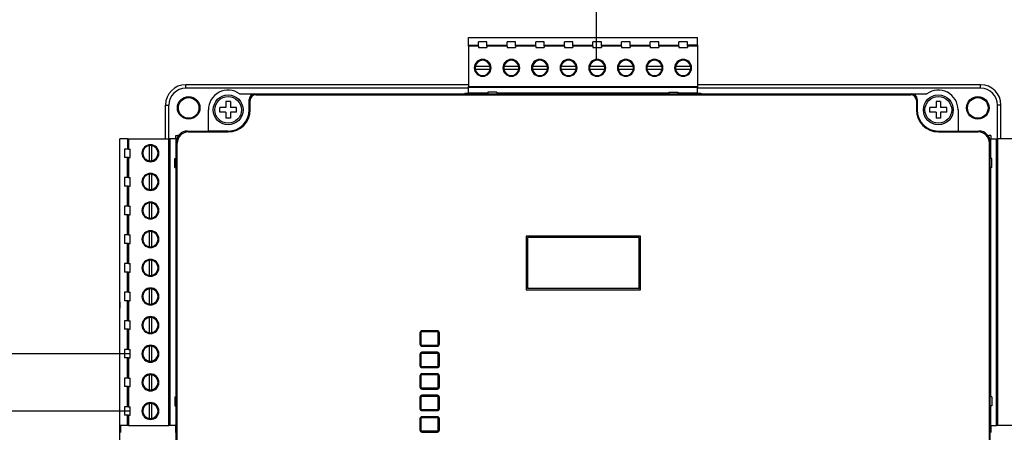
# Model space of a CAD drawing. Header units: millimetres. Extents: x -7023 to 53801, y 9849 to 33561.
# Tile 469 of 537: x 29309 to 29481, y 26745 to 26817. Entities that reach past the tile are written whole.
import ezdxf

# ---------------------------------------------------------------- set-up
doc = ezdxf.new("R2010")
doc.units = ezdxf.units.MM
doc.layers.add('IE_SKD', color=6, linetype='Continuous')

# ---------------------------------------------------------------- blocks, each defined once
blk = doc.blocks.new('Modul kontroli HID X100')
at = {"layer": 'IE_SKD', "linetype": 'Continuous', "lineweight": 25}
for p, q in [((-24081.05, -33184.7), (-24040.41, -33184.7)), ((-24081.05, -33186.05), (-24081.05, -33184.7)), ((-24081.05, -33186.05), (-24079.26, -33186.05)), ((-24081.05, -33186.23), (-24081.05, -33186.05)), ((-24081.05, -33186.23), (-24081.05, -33193.38)), ((-24079.26, -33186.23), (-24081.05, -33186.23)), ((-24077.76, -33185.5), (-24079.26, -33185.5)), ((-24079.26, -33186.05), (-24079.26, -33185.5)), ((-24079.26, -33186.23), (-24079.26, -33186.05)), ((-24079.26, -33186.23), (-24079.26, -33186.5)), ((-24077.76, -33186.05), (-24077.76, -33185.5)), ((-24077.76, -33186.23), (-24077.76, -33186.05)), ((-24077.76, -33186.05), (-24074.18, -33186.05)), ((-24077.76, -33186.23), (-24077.76, -33186.5)), ((-24074.18, -33186.23), (-24077.76, -33186.23)), ((-24072.68, -33185.5), (-24074.18, -33185.5)), ((-24074.18, -33186.05), (-24074.18, -33185.5)), ((-24074.18, -33186.23), (-24074.18, -33186.05)), ((-24074.18, -33186.23), (-24074.18, -33186.5)), ((-24072.68, -33186.05), (-24072.68, -33185.5)), ((-24072.68, -33186.23), (-24072.68, -33186.05)), ((-24072.68, -33186.05), (-24069.1, -33186.05)), ((-24072.68, -33186.23), (-24072.68, -33186.5)), ((-24069.1, -33186.23), (-24072.68, -33186.23)), ((-24067.6, -33185.5), (-24069.1, -33185.5)), ((-24069.1, -33186.05), (-24069.1, -33185.5)), ((-24069.1, -33186.23), (-24069.1, -33186.05)), ((-24069.1, -33186.23), (-24069.1, -33186.5)), ((-24067.6, -33186.05), (-24067.6, -33185.5)), ((-24067.6, -33186.05), (-24064.02, -33186.05)), ((-24067.6, -33186.23), (-24067.6, -33186.05)), ((-24067.6, -33186.23), (-24067.6, -33186.5)), ((-24064.02, -33186.23), (-24067.6, -33186.23)), ((-24062.52, -33185.5), (-24064.02, -33185.5)), ((-24064.02, -33186.05), (-24064.02, -33185.5)), ((-24064.02, -33186.23), (-24064.02, -33186.05)), ((-24064.02, -33186.23), (-24064.02, -33186.5)), ((-24062.52, -33186.05), (-24062.52, -33185.5)), ((-24062.52, -33186.23), (-24062.52, -33186.05)), ((-24062.52, -33186.05), (-24058.94, -33186.05)), ((-24062.52, -33186.23), (-24062.52, -33186.5)), ((-24058.94, -33186.23), (-24062.52, -33186.23)), ((-24057.44, -33185.5), (-24058.94, -33185.5)), ((-24058.94, -33186.05), (-24058.94, -33185.5)), ((-24058.94, -33186.23), (-24058.94, -33186.05)), ((-24058.94, -33186.23), (-24058.94, -33186.5)), ((-24057.44, -33186.05), (-24057.44, -33185.5)), ((-24057.44, -33186.23), (-24057.44, -33186.05)), ((-24057.44, -33186.05), (-24053.86, -33186.05)), ((-24057.44, -33186.23), (-24057.44, -33186.5)), ((-24053.86, -33186.23), (-24057.44, -33186.23)), ((-24052.36, -33185.5), (-24053.86, -33185.5)), ((-24053.86, -33186.05), (-24053.86, -33185.5)), ((-24053.86, -33186.23), (-24053.86, -33186.05)), ((-24053.86, -33186.23), (-24053.86, -33186.5)), ((-24052.36, -33186.05), (-24052.36, -33185.5)), ((-24052.36, -33186.05), (-24048.78, -33186.05)), ((-24052.36, -33186.23), (-24052.36, -33186.05)), ((-24052.36, -33186.23), (-24052.36, -33186.5)), ((-24048.78, -33186.23), (-24052.36, -33186.23)), ((-24047.28, -33185.5), (-24048.78, -33185.5)), ((-24048.78, -33186.05), (-24048.78, -33185.5)), ((-24048.78, -33186.23), (-24048.78, -33186.05)), ((-24048.78, -33186.23), (-24048.78, -33186.5)), ((-24047.28, -33186.05), (-24047.28, -33185.5)), ((-24047.28, -33186.23), (-24047.28, -33186.05)), ((-24047.28, -33186.05), (-24043.7, -33186.05)), ((-24047.28, -33186.23), (-24047.28, -33186.5)), ((-24043.7, -33186.23), (-24047.28, -33186.23)), ((-24042.2, -33185.5), (-24043.7, -33185.5)), ((-24043.7, -33186.05), (-24043.7, -33185.5)), ((-24043.7, -33186.23), (-24043.7, -33186.05)), ((-24043.7, -33186.23), (-24043.7, -33186.5)), ((-24042.2, -33186.05), (-24042.2, -33185.5)), ((-24042.2, -33186.23), (-24042.2, -33186.05)), ((-24040.41, -33186.05), (-24042.2, -33186.05)), ((-24042.2, -33186.23), (-24042.2, -33186.5)), ((-24040.41, -33186.23), (-24042.2, -33186.23)), ((-24040.41, -33186.05), (-24040.41, -33184.7)), ((-24040.41, -33186.05), (-24040.41, -33186.23)), ((-24040.41, -33186.23), (-24040.41, -33193.38)), ((-24079.26, -33186.5), (-24077.76, -33186.5)), ((-24074.18, -33186.5), (-24072.68, -33186.5)), ((-24069.1, -33186.5), (-24067.6, -33186.5)), ((-24064.02, -33186.5), (-24062.52, -33186.5)), ((-24058.94, -33186.5), (-24057.44, -33186.5)), ((-24053.86, -33186.5), (-24052.36, -33186.5)), ((-24048.78, -33186.5), (-24047.28, -33186.5)), ((-24043.7, -33186.5), (-24042.2, -33186.5)), ((-24077.18, -33189.87), (-24079.84, -33189.87)), ((-24079.84, -33190.33), (-24077.18, -33190.33)), ((-24072.1, -33189.87), (-24074.76, -33189.87)), ((-24074.76, -33190.33), (-24072.1, -33190.33)), ((-24067.02, -33189.87), (-24069.68, -33189.87)), ((-24069.68, -33190.33), (-24067.02, -33190.33)), ((-24061.94, -33189.87), (-24064.6, -33189.87)), ((-24064.6, -33190.33), (-24061.94, -33190.33)), ((-24056.86, -33189.87), (-24059.52, -33189.87)), ((-24059.52, -33190.33), (-24056.86, -33190.33)), ((-24051.78, -33189.87), (-24054.44, -33189.87)), ((-24054.44, -33190.33), (-24051.78, -33190.33)), ((-24046.7, -33189.87), (-24049.36, -33189.87)), ((-24049.36, -33190.33), (-24046.7, -33190.33)), ((-24041.62, -33189.87), (-24044.28, -33189.87)), ((-24044.28, -33190.33), (-24041.62, -33190.33)), ((-24131.17, -33193.7), (-24131.17, -33193.09)), ((-24081.05, -33193.09), (-24131.17, -33193.09)), ((-23990.17, -33193.09), (-24040.41, -33193.09)), ((-23990.17, -33193.7), (-23990.17, -33193.09)), ((-24081.05, -33193.7), (-24131.17, -33193.7)), ((-24121.64, -33194.7), (-24118.92, -33194.7)), ((-24118.92, -33194.7), (-24118.77, -33194.86)), ((-24118.92, -33194.7), (-24105.97, -33194.7)), ((-24118.77, -33194.86), (-24002.57, -33194.86)), ((-24105.97, -33194.7), (-24015.37, -33194.7)), ((-24081.65, -33194.6), (-24081.05, -33194.6)), ((-24081.65, -33194.6), (-24081.65, -33194.7)), ((-24081.05, -33193.38), (-24040.41, -33193.38)), ((-24081.05, -33193.57), (-24081.05, -33193.38)), ((-24040.41, -33193.57), (-24081.05, -33193.57)), ((-24081.05, -33194.6), (-24081.05, -33193.57)), ((-24077.57, -33194.6), (-24081.05, -33194.6)), ((-24079.39, -33194.6), (-24079.39, -33194.7)), ((-24077.64, -33194.6), (-24077.64, -33194.7)), ((-24075.97, -33194.43), (-24077.57, -33194.43)), ((-24077.57, -33194.43), (-24077.57, -33194.7)), ((-24075.97, -33194.43), (-24075.97, -33194.7)), ((-24045.49, -33194.6), (-24075.97, -33194.6)), ((-24074.31, -33194.6), (-24074.31, -33194.7)), ((-24072.56, -33194.6), (-24072.56, -33194.7)), ((-24069.23, -33194.6), (-24069.23, -33194.7)), ((-24067.48, -33194.6), (-24067.48, -33194.7)), ((-24064.15, -33194.6), (-24064.15, -33194.7)), ((-24062.4, -33194.6), (-24062.4, -33194.7)), ((-24059.07, -33194.6), (-24059.07, -33194.7)), ((-24057.32, -33194.6), (-24057.32, -33194.7)), ((-24053.99, -33194.6), (-24053.99, -33194.7)), ((-24052.24, -33194.6), (-24052.24, -33194.7)), ((-24048.91, -33194.6), (-24048.91, -33194.7)), ((-24047.16, -33194.6), (-24047.16, -33194.7)), ((-24045.49, -33194.43), (-24043.89, -33194.43)), ((-24045.49, -33194.43), (-24045.49, -33194.7)), ((-24043.89, -33194.43), (-24043.89, -33194.7)), ((-24040.41, -33194.6), (-24043.89, -33194.6)), ((-24043.83, -33194.6), (-24043.83, -33194.7)), ((-24042.08, -33194.6), (-24042.08, -33194.7)), ((-24040.41, -33193.38), (-24040.41, -33193.57)), ((-24040.41, -33194.6), (-24040.41, -33193.57)), ((-23990.17, -33193.7), (-24040.41, -33193.7)), ((-24040.41, -33194.6), (-24039.81, -33194.6)), ((-24039.81, -33194.6), (-24039.81, -33194.7)), ((-24015.37, -33194.7), (-24002.42, -33194.7)), ((-24002.57, -33194.86), (-24002.42, -33194.7)), ((-24002.42, -33194.7), (-23999.7, -33194.7)), ((-24134.78, -33196.7), (-24134.17, -33196.7)), ((-24134.78, -33202.7), (-24134.78, -33196.7)), ((-24134.17, -33202.7), (-24134.17, -33196.7)), ((-24123.27, -33196.05), (-24124.07, -33196.05)), ((-24124.07, -33196.05), (-24124.07, -33197.15)), ((-24123.27, -33196.05), (-24123.27, -33197.15)), ((-24119.76, -33195.86), (-24119.92, -33195.7)), ((-24119.92, -33197.55), (-24119.92, -33195.7)), ((-24119.76, -33197.55), (-24119.76, -33195.86)), ((-24001.42, -33195.7), (-24001.57, -33195.86)), ((-24001.57, -33195.86), (-24001.57, -33197.55)), ((-24001.42, -33195.7), (-24001.42, -33197.55)), ((-23997.27, -33196.05), (-23998.07, -33196.05)), ((-23998.07, -33196.05), (-23998.07, -33197.15)), ((-23997.27, -33196.05), (-23997.27, -33197.15)), ((-23987.17, -33202.7), (-23987.17, -33196.7)), ((-23986.56, -33196.7), (-23987.17, -33196.7)), ((-23986.56, -33202.7), (-23986.56, -33196.7)), ((-24127.17, -33201.3), (-24127.17, -33197.55)), ((-24124.07, -33197.15), (-24125.17, -33197.15)), ((-24125.17, -33197.95), (-24125.17, -33197.15)), ((-24124.07, -33197.95), (-24125.17, -33197.95)), ((-24124.07, -33197.95), (-24124.07, -33199.05)), ((-24122.17, -33197.15), (-24123.27, -33197.15)), ((-24123.27, -33197.95), (-24123.27, -33199.05)), ((-24122.17, -33197.95), (-24123.27, -33197.95)), ((-24122.17, -33197.95), (-24122.17, -33197.15)), ((-24119.92, -33197.55), (-24119.76, -33197.55)), ((-24001.42, -33197.55), (-24001.57, -33197.55)), ((-23998.07, -33197.15), (-23999.17, -33197.15)), ((-23999.17, -33197.95), (-23999.17, -33197.15)), ((-23998.07, -33197.95), (-23999.17, -33197.95)), ((-23998.07, -33197.95), (-23998.07, -33199.05)), ((-23996.17, -33197.15), (-23997.27, -33197.15)), ((-23997.27, -33197.95), (-23997.27, -33199.05)), ((-23996.17, -33197.95), (-23997.27, -33197.95)), ((-23996.17, -33197.95), (-23996.17, -33197.15)), ((-23994.17, -33197.55), (-23994.17, -33201.3)), ((-24123.27, -33199.05), (-24124.07, -33199.05)), ((-23997.27, -33199.05), (-23998.07, -33199.05)), ((-24130.87, -33201.3), (-24130.72, -33201.46)), ((-24130.87, -33201.3), (-24127.17, -33201.3)), ((-24130.72, -33201.46), (-24123.67, -33201.46)), ((-24123.67, -33201.3), (-24127.17, -33201.3)), ((-24123.67, -33201.3), (-24123.67, -33201.46)), ((-23997.67, -33201.3), (-23997.67, -33201.46)), ((-23997.67, -33201.3), (-23994.17, -33201.3)), ((-23997.67, -33201.46), (-23990.62, -33201.46)), ((-23994.17, -33201.3), (-23990.46, -33201.3)), ((-23990.62, -33201.46), (-23990.46, -33201.3)), ((-24142.86, -33253.5), (-24142.86, -33202.7)), ((-24141.52, -33202.7), (-24142.86, -33202.7)), ((-24141.52, -33202.7), (-24141.52, -33204.49)), ((-24141.52, -33202.7), (-24141.33, -33202.7)), ((-24141.33, -33202.7), (-24141.33, -33204.49)), ((-24141.33, -33202.7), (-24134.19, -33202.7)), ((-24134.19, -33253.5), (-24134.19, -33202.7)), ((-24134.19, -33202.7), (-24133.99, -33202.7)), ((-24133.99, -33202.7), (-24133.99, -33253.5)), ((-24132.96, -33202.7), (-24133.99, -33202.7)), ((-24132.96, -33202.7), (-24132.96, -33202.1)), ((-24132.96, -33202.1), (-24132.61, -33202.1)), ((-24132.96, -33202.7), (-24132.96, -33206.18)), ((-24132.71, -33203.45), (-24132.87, -33203.3)), ((-24132.87, -33306.11), (-24132.87, -33203.3)), ((-24132.71, -33305.96), (-24132.71, -33203.45)), ((-24132.46, -33202.1), (-24132.61, -33202.1)), ((-24132.61, -33202.1), (-24132.61, -33202.33)), ((-23988.87, -33202.1), (-23988.72, -33202.1)), ((-23988.37, -33202.1), (-23988.72, -33202.1)), ((-23988.72, -33202.33), (-23988.72, -33202.1)), ((-23988.47, -33203.3), (-23988.62, -33203.45)), ((-23988.62, -33305.96), (-23988.62, -33203.45)), ((-23988.47, -33306.11), (-23988.47, -33203.3)), ((-23988.37, -33202.1), (-23988.37, -33202.7)), ((-23988.37, -33206.18), (-23988.37, -33202.7)), ((-23988.37, -33202.7), (-23987.34, -33202.7)), ((-23987.34, -33253.5), (-23987.34, -33202.7)), ((-23987.34, -33202.7), (-23987.15, -33202.7)), ((-23987.15, -33202.7), (-23987.15, -33253.5)), ((-23980, -33202.7), (-23987.15, -33202.7)), ((-24142.06, -33204.49), (-24142.06, -33205.99)), ((-24141.52, -33204.49), (-24142.06, -33204.49)), ((-24141.33, -33204.49), (-24141.52, -33204.49)), ((-24141.33, -33204.49), (-24141.06, -33204.49)), ((-24141.06, -33205.99), (-24141.06, -33204.49)), ((-24137.69, -33203.91), (-24137.69, -33206.57)), ((-24137.23, -33206.57), (-24137.23, -33203.91)), ((-24132.96, -33204.36), (-24132.87, -33204.36)), ((-23988.37, -33204.36), (-23988.47, -33204.36)), ((-24141.52, -33205.99), (-24142.06, -33205.99)), ((-24141.52, -33209.57), (-24141.52, -33205.99)), ((-24141.33, -33205.99), (-24141.52, -33205.99)), ((-24141.33, -33205.99), (-24141.33, -33209.57)), ((-24141.33, -33205.99), (-24141.06, -33205.99)), ((-24133.14, -33207.78), (-24133.14, -33206.18)), ((-24133.14, -33206.18), (-24132.87, -33206.18)), ((-24132.96, -33206.11), (-24132.87, -33206.11)), ((-23988.37, -33206.11), (-23988.47, -33206.11)), ((-23988.2, -33206.18), (-23988.47, -33206.18)), ((-23988.2, -33207.78), (-23988.2, -33206.18)), ((-24137.69, -33208.99), (-24137.69, -33211.65)), ((-24137.23, -33211.65), (-24137.23, -33208.99)), ((-24133.14, -33207.78), (-24132.87, -33207.78)), ((-24132.96, -33207.78), (-24132.96, -33248.42)), ((-23988.2, -33207.78), (-23988.47, -33207.78)), ((-23988.37, -33248.42), (-23988.37, -33207.78)), ((-24142.06, -33209.57), (-24142.06, -33211.07)), ((-24141.52, -33209.57), (-24142.06, -33209.57)), ((-24141.33, -33209.57), (-24141.52, -33209.57)), ((-24141.33, -33209.57), (-24141.06, -33209.57)), ((-24141.06, -33211.07), (-24141.06, -33209.57)), ((-24132.96, -33209.44), (-24132.87, -33209.44)), ((-23988.37, -33209.44), (-23988.47, -33209.44)), ((-24141.52, -33211.07), (-24142.06, -33211.07)), ((-24141.52, -33214.65), (-24141.52, -33211.07)), ((-24141.33, -33211.07), (-24141.52, -33211.07)), ((-24141.33, -33211.07), (-24141.33, -33214.65)), ((-24141.33, -33211.07), (-24141.06, -33211.07)), ((-24132.96, -33211.19), (-24132.87, -33211.19)), ((-23988.37, -33211.19), (-23988.47, -33211.19)), ((-24137.69, -33214.07), (-24137.69, -33216.73)), ((-24137.23, -33216.73), (-24137.23, -33214.07)), ((-24142.06, -33214.65), (-24142.06, -33216.15)), ((-24141.52, -33214.65), (-24142.06, -33214.65)), ((-24141.33, -33214.65), (-24141.52, -33214.65)), ((-24141.33, -33214.65), (-24141.06, -33214.65)), ((-24141.06, -33216.15), (-24141.06, -33214.65)), ((-24132.96, -33214.52), (-24132.87, -33214.52)), ((-23988.37, -33214.52), (-23988.47, -33214.52)), ((-24141.52, -33216.15), (-24142.06, -33216.15)), ((-24141.52, -33219.73), (-24141.52, -33216.15)), ((-24141.33, -33216.15), (-24141.52, -33216.15)), ((-24141.33, -33216.15), (-24141.33, -33219.73)), ((-24141.33, -33216.15), (-24141.06, -33216.15)), ((-24132.96, -33216.27), (-24132.87, -33216.27)), ((-23988.37, -33216.27), (-23988.47, -33216.27)), ((-24137.69, -33219.15), (-24137.69, -33221.81)), ((-24137.23, -33221.81), (-24137.23, -33219.15)), ((-24142.06, -33219.73), (-24142.06, -33221.23)), ((-24141.52, -33219.73), (-24142.06, -33219.73)), ((-24141.33, -33219.73), (-24141.52, -33219.73)), ((-24141.33, -33219.73), (-24141.06, -33219.73)), ((-24141.06, -33221.23), (-24141.06, -33219.73)), ((-24132.96, -33219.6), (-24132.87, -33219.6)), ((-24050.54, -33219.94), (-24070.79, -33219.94)), ((-24070.79, -33219.94), (-24070.79, -33229.47)), ((-24070.78, -33219.94), (-24070.79, -33219.94)), ((-24050.55, -33219.94), (-24070.78, -33219.94)), ((-24070.78, -33219.94), (-24070.78, -33229.47)), ((-24070.54, -33220.18), (-24070.54, -33229.22)), ((-24050.8, -33220.18), (-24070.54, -33220.18)), ((-24050.8, -33220.18), (-24050.8, -33229.22)), ((-24050.55, -33219.94), (-24050.54, -33219.94)), ((-24050.55, -33229.47), (-24050.55, -33219.94)), ((-24050.54, -33229.47), (-24050.54, -33219.94)), ((-23988.37, -33219.6), (-23988.47, -33219.6)), ((-24141.52, -33221.23), (-24142.06, -33221.23)), ((-24141.52, -33224.81), (-24141.52, -33221.23)), ((-24141.33, -33221.23), (-24141.52, -33221.23)), ((-24141.33, -33221.23), (-24141.33, -33224.81)), ((-24141.33, -33221.23), (-24141.06, -33221.23)), ((-24132.96, -33221.35), (-24132.87, -33221.35)), ((-23988.37, -33221.35), (-23988.47, -33221.35)), ((-24137.69, -33224.23), (-24137.69, -33226.89)), ((-24137.23, -33226.89), (-24137.23, -33224.23)), ((-24132.96, -33224.68), (-24132.87, -33224.68)), ((-23988.37, -33224.68), (-23988.47, -33224.68)), ((-24142.06, -33224.81), (-24142.06, -33226.31)), ((-24141.52, -33224.81), (-24142.06, -33224.81)), ((-24141.52, -33226.31), (-24142.06, -33226.31)), ((-24141.33, -33224.81), (-24141.52, -33224.81)), ((-24141.52, -33229.89), (-24141.52, -33226.31)), ((-24141.33, -33226.31), (-24141.52, -33226.31)), ((-24141.33, -33224.81), (-24141.06, -33224.81)), ((-24141.33, -33226.31), (-24141.33, -33229.89)), ((-24141.33, -33226.31), (-24141.06, -33226.31)), ((-24141.06, -33226.31), (-24141.06, -33224.81)), ((-24132.96, -33226.43), (-24132.87, -33226.43)), ((-23988.37, -33226.43), (-23988.47, -33226.43)), ((-24142.06, -33229.89), (-24142.06, -33231.39)), ((-24141.52, -33229.89), (-24142.06, -33229.89)), ((-24141.33, -33229.89), (-24141.52, -33229.89)), ((-24141.33, -33229.89), (-24141.06, -33229.89)), ((-24141.06, -33231.39), (-24141.06, -33229.89)), ((-24137.69, -33229.31), (-24137.69, -33231.97)), ((-24137.23, -33231.97), (-24137.23, -33229.31)), ((-24132.96, -33229.76), (-24132.87, -33229.76)), ((-24070.79, -33229.47), (-24050.54, -33229.47)), ((-24070.78, -33229.47), (-24070.79, -33229.47)), ((-24070.78, -33229.47), (-24050.55, -33229.47)), ((-24050.8, -33229.22), (-24070.54, -33229.22)), ((-24050.55, -33229.47), (-24050.54, -33229.47)), ((-23988.37, -33229.76), (-23988.47, -33229.76)), ((-24141.52, -33231.39), (-24142.06, -33231.39)), ((-24141.52, -33234.97), (-24141.52, -33231.39)), ((-24141.33, -33231.39), (-24141.52, -33231.39)), ((-24141.33, -33231.39), (-24141.33, -33234.97)), ((-24141.33, -33231.39), (-24141.06, -33231.39)), ((-24132.96, -33231.51), (-24132.87, -33231.51)), ((-23988.37, -33231.51), (-23988.47, -33231.51)), ((-24142.87, -33231.7), (-24142.87, -33232.7)), ((-24142.86, -33231.7), (-24142.87, -33231.7)), ((-24142.87, -33276.7), (-24142.87, -33232.7)), ((-24142.06, -33234.97), (-24142.06, -33236.47)), ((-24141.52, -33234.97), (-24142.06, -33234.97)), ((-24141.33, -33234.97), (-24141.52, -33234.97)), ((-24141.33, -33234.97), (-24141.06, -33234.97)), ((-24141.06, -33236.47), (-24141.06, -33234.97)), ((-24137.69, -33234.39), (-24137.69, -33237.05)), ((-24137.23, -33237.05), (-24137.23, -33234.39)), ((-24132.96, -33234.84), (-24132.87, -33234.84)), ((-23988.37, -33234.84), (-23988.47, -33234.84)), ((-24141.52, -33236.47), (-24142.06, -33236.47)), ((-24141.52, -33240.05), (-24141.52, -33236.47)), ((-24141.33, -33236.47), (-24141.52, -33236.47)), ((-24141.33, -33236.47), (-24141.33, -33240.05)), ((-24141.33, -33236.47), (-24141.06, -33236.47)), ((-24132.96, -33236.59), (-24132.87, -33236.59)), ((-24086.54, -33236.73), (-24089.3, -33236.73)), ((-24089.3, -33236.89), (-24089.3, -33236.93)), ((-24086.54, -33236.89), (-24089.3, -33236.89)), ((-24086.54, -33236.93), (-24089.3, -33236.93)), ((-24086.54, -33236.93), (-24086.54, -33236.89)), ((-23988.37, -33236.59), (-23988.47, -33236.59)), ((-24089.66, -33237.09), (-24089.66, -33239.1)), ((-24089.46, -33237.09), (-24089.5, -33237.09)), ((-24089.5, -33237.09), (-24089.5, -33239.1)), ((-24089.46, -33237.09), (-24089.46, -33239.1)), ((-24086.39, -33239.1), (-24086.39, -33237.09)), ((-24086.34, -33237.09), (-24086.39, -33237.09)), ((-24086.34, -33239.1), (-24086.34, -33237.09)), ((-24086.18, -33239.1), (-24086.18, -33237.09)), ((-24142.06, -33240.05), (-24142.06, -33241.55)), ((-24141.52, -33240.05), (-24142.06, -33240.05)), ((-24141.33, -33240.05), (-24141.52, -33240.05)), ((-24141.33, -33240.05), (-24141.06, -33240.05)), ((-24141.06, -33241.55), (-24141.06, -33240.05)), ((-24137.69, -33239.47), (-24137.69, -33242.13)), ((-24137.23, -33242.13), (-24137.23, -33239.47)), ((-24132.96, -33239.92), (-24132.87, -33239.92)), ((-24089.5, -33239.1), (-24089.46, -33239.1)), ((-24089.3, -33239.25), (-24086.54, -33239.25)), ((-24089.3, -33239.25), (-24089.3, -33239.3)), ((-24089.27, -33239.33), (-24089.3, -33239.3)), ((-24089.3, -33239.3), (-24089.3, -33239.45)), ((-24089.3, -33239.45), (-24086.54, -33239.45)), ((-24089.27, -33239.33), (-24086.58, -33239.33)), ((-24089.27, -33239.45), (-24089.27, -33239.33)), ((-24086.58, -33239.33), (-24086.54, -33239.3)), ((-24086.58, -33239.33), (-24086.58, -33239.45)), ((-24086.54, -33239.3), (-24086.54, -33239.25)), ((-24086.54, -33239.45), (-24086.54, -33239.3)), ((-24086.39, -33239.1), (-24086.34, -33239.1)), ((-23988.37, -33239.92), (-23988.47, -33239.92)), ((-24141.52, -33241.55), (-24142.06, -33241.55)), ((-24141.52, -33245.13), (-24141.52, -33241.55)), ((-24141.33, -33241.55), (-24141.52, -33241.55)), ((-24141.33, -33241.55), (-24141.33, -33245.13)), ((-24141.33, -33241.55), (-24141.06, -33241.55)), ((-24132.96, -33241.67), (-24132.87, -33241.67)), ((-24089.66, -33240.9), (-24089.66, -33242.91)), ((-24089.46, -33240.9), (-24089.5, -33240.9)), ((-24089.5, -33240.9), (-24089.5, -33242.91)), ((-24089.46, -33240.9), (-24089.46, -33242.91)), ((-24089.3, -33240.54), (-24089.3, -33240.7)), ((-24086.54, -33240.54), (-24089.3, -33240.54)), ((-24089.27, -33240.66), (-24089.3, -33240.7)), ((-24089.3, -33240.7), (-24089.3, -33240.74)), ((-24086.54, -33240.74), (-24089.3, -33240.74)), ((-24089.27, -33240.66), (-24089.27, -33240.54)), ((-24086.58, -33240.66), (-24089.27, -33240.66)), ((-24086.58, -33240.54), (-24086.58, -33240.66)), ((-24086.58, -33240.66), (-24086.54, -33240.7)), ((-24086.54, -33240.7), (-24086.54, -33240.54)), ((-24086.54, -33240.74), (-24086.54, -33240.7)), ((-24086.39, -33242.91), (-24086.39, -33240.9)), ((-24086.34, -33240.9), (-24086.39, -33240.9)), ((-24086.34, -33242.91), (-24086.34, -33240.9)), ((-24086.18, -33242.91), (-24086.18, -33240.9)), ((-23988.37, -33241.67), (-23988.47, -33241.67)), ((-24089.5, -33242.91), (-24089.46, -33242.91)), ((-24089.3, -33243.06), (-24086.54, -33243.06)), ((-24089.3, -33243.06), (-24089.3, -33243.11)), ((-24089.27, -33243.14), (-24089.3, -33243.11)), ((-24089.3, -33243.11), (-24089.3, -33243.26)), ((-24089.3, -33243.26), (-24086.54, -33243.26)), ((-24089.27, -33243.14), (-24086.58, -33243.14)), ((-24089.27, -33243.26), (-24089.27, -33243.14)), ((-24086.58, -33243.14), (-24086.54, -33243.11)), ((-24086.58, -33243.14), (-24086.58, -33243.26)), ((-24086.54, -33243.11), (-24086.54, -33243.06)), ((-24086.54, -33243.26), (-24086.54, -33243.11)), ((-24086.39, -33242.91), (-24086.34, -33242.91)), ((-24142.06, -33245.13), (-24142.06, -33246.63)), ((-24141.52, -33245.13), (-24142.06, -33245.13)), ((-24141.33, -33245.13), (-24141.52, -33245.13)), ((-24141.33, -33245.13), (-24141.06, -33245.13)), ((-24141.06, -33246.63), (-24141.06, -33245.13)), ((-24137.69, -33244.55), (-24137.69, -33247.21)), ((-24137.23, -33247.21), (-24137.23, -33244.55)), ((-24132.96, -33245), (-24132.87, -33245)), ((-24089.66, -33244.71), (-24089.66, -33246.72)), ((-24089.5, -33244.71), (-24089.5, -33246.72)), ((-24089.46, -33244.71), (-24089.5, -33244.71)), ((-24089.46, -33244.71), (-24089.46, -33246.72)), ((-24089.3, -33244.35), (-24089.3, -33244.51)), ((-24086.54, -33244.35), (-24089.3, -33244.35)), ((-24089.27, -33244.47), (-24089.3, -33244.51)), ((-24089.3, -33244.51), (-24089.3, -33244.55)), ((-24086.54, -33244.55), (-24089.3, -33244.55)), ((-24089.27, -33244.47), (-24089.27, -33244.35)), ((-24086.58, -33244.47), (-24089.27, -33244.47)), ((-24086.58, -33244.35), (-24086.58, -33244.47)), ((-24086.58, -33244.47), (-24086.54, -33244.51)), ((-24086.54, -33244.51), (-24086.54, -33244.35)), ((-24086.54, -33244.55), (-24086.54, -33244.51)), ((-24086.39, -33246.72), (-24086.39, -33244.71)), ((-24086.34, -33244.71), (-24086.39, -33244.71)), ((-24086.34, -33246.72), (-24086.34, -33244.71)), ((-24086.18, -33246.72), (-24086.18, -33244.71)), ((-23988.37, -33245), (-23988.47, -33245)), ((-24141.52, -33246.63), (-24142.06, -33246.63)), ((-24141.52, -33250.21), (-24141.52, -33246.63)), ((-24141.33, -33246.63), (-24141.52, -33246.63)), ((-24141.33, -33246.63), (-24141.33, -33250.21)), ((-24141.33, -33246.63), (-24141.06, -33246.63)), ((-24132.96, -33246.75), (-24132.87, -33246.75)), ((-24089.5, -33246.72), (-24089.46, -33246.72)), ((-24089.3, -33246.87), (-24086.54, -33246.87)), ((-24089.3, -33246.87), (-24089.3, -33246.92)), ((-24089.27, -33246.95), (-24089.3, -33246.92)), ((-24089.3, -33246.92), (-24089.3, -33247.07)), ((-24089.3, -33247.07), (-24086.54, -33247.07)), ((-24089.27, -33246.95), (-24086.58, -33246.95)), ((-24089.27, -33247.07), (-24089.27, -33246.95)), ((-24086.58, -33246.95), (-24086.54, -33246.92)), ((-24086.58, -33246.95), (-24086.58, -33247.07)), ((-24086.54, -33246.92), (-24086.54, -33246.87)), ((-24086.54, -33247.07), (-24086.54, -33246.92)), ((-24086.39, -33246.72), (-24086.34, -33246.72)), ((-23988.37, -33246.75), (-23988.47, -33246.75)), ((-24133.14, -33248.42), (-24133.14, -33250.02)), ((-24133.14, -33248.42), (-24132.87, -33248.42)), ((-24089.66, -33248.52), (-24089.66, -33250.53)), ((-24089.46, -33248.52), (-24089.5, -33248.52)), ((-24089.5, -33248.52), (-24089.5, -33250.53)), ((-24089.46, -33248.52), (-24089.46, -33250.53)), ((-24089.3, -33248.16), (-24089.3, -33248.32)), ((-24086.54, -33248.16), (-24089.3, -33248.16)), ((-24089.27, -33248.28), (-24089.3, -33248.32)), ((-24089.3, -33248.32), (-24089.3, -33248.36)), ((-24086.54, -33248.36), (-24089.3, -33248.36)), ((-24089.27, -33248.28), (-24089.27, -33248.16)), ((-24086.58, -33248.28), (-24089.27, -33248.28)), ((-24086.58, -33248.16), (-24086.58, -33248.28)), ((-24086.58, -33248.28), (-24086.54, -33248.32)), ((-24086.54, -33248.32), (-24086.54, -33248.16)), ((-24086.54, -33248.36), (-24086.54, -33248.32)), ((-24086.34, -33248.52), (-24086.39, -33248.52)), ((-24086.39, -33250.53), (-24086.39, -33248.52)), ((-24086.34, -33250.53), (-24086.34, -33248.52)), ((-24086.18, -33250.53), (-24086.18, -33248.52)), ((-23988.2, -33248.42), (-23988.47, -33248.42)), ((-23988.2, -33248.42), (-23988.2, -33250.02)), ((-24142.06, -33250.21), (-24142.06, -33251.71)), ((-24141.52, -33250.21), (-24142.06, -33250.21)), ((-24141.33, -33250.21), (-24141.52, -33250.21)), ((-24141.33, -33250.21), (-24141.06, -33250.21)), ((-24141.06, -33251.71), (-24141.06, -33250.21)), ((-24137.69, -33249.63), (-24137.69, -33252.29)), ((-24137.23, -33252.29), (-24137.23, -33249.63)), ((-24133.14, -33250.02), (-24132.87, -33250.02)), ((-24132.96, -33250.02), (-24132.96, -33253.5)), ((-24132.96, -33250.08), (-24132.87, -33250.08)), ((-24089.5, -33250.53), (-24089.46, -33250.53)), ((-24089.3, -33250.68), (-24086.54, -33250.68)), ((-24089.3, -33250.68), (-24089.3, -33250.73)), ((-24089.27, -33250.76), (-24089.3, -33250.73)), ((-24089.3, -33250.73), (-24089.3, -33250.88)), ((-24089.3, -33250.88), (-24086.54, -33250.88)), ((-24089.27, -33250.76), (-24086.58, -33250.76)), ((-24089.27, -33250.88), (-24089.27, -33250.76)), ((-24086.58, -33250.76), (-24086.54, -33250.73)), ((-24086.58, -33250.76), (-24086.58, -33250.88)), ((-24086.54, -33250.73), (-24086.54, -33250.68)), ((-24086.54, -33250.88), (-24086.54, -33250.73)), ((-24086.39, -33250.53), (-24086.34, -33250.53)), ((-23988.2, -33250.02), (-23988.47, -33250.02)), ((-23988.37, -33250.08), (-23988.47, -33250.08)), ((-23988.37, -33253.5), (-23988.37, -33250.02)), ((-24141.52, -33251.71), (-24142.06, -33251.71)), ((-24141.52, -33253.5), (-24141.52, -33251.71)), ((-24141.33, -33251.71), (-24141.52, -33251.71)), ((-24141.33, -33251.71), (-24141.33, -33253.5)), ((-24141.33, -33251.71), (-24141.06, -33251.71)), ((-24132.96, -33251.83), (-24132.87, -33251.83)), ((-24089.66, -33252.33), (-24089.66, -33254.34)), ((-24089.46, -33252.33), (-24089.5, -33252.33)), ((-24089.5, -33252.33), (-24089.5, -33254.34)), ((-24089.46, -33252.33), (-24089.46, -33254.34)), ((-24089.3, -33251.97), (-24089.3, -33252.13)), ((-24086.54, -33251.97), (-24089.3, -33251.97)), ((-24089.27, -33252.09), (-24089.3, -33252.13)), ((-24089.3, -33252.13), (-24089.3, -33252.17)), ((-24086.54, -33252.17), (-24089.3, -33252.17)), ((-24089.27, -33252.09), (-24089.27, -33251.97)), ((-24086.58, -33252.09), (-24089.27, -33252.09)), ((-24086.58, -33251.97), (-24086.58, -33252.09)), ((-24086.58, -33252.09), (-24086.54, -33252.13)), ((-24086.54, -33252.13), (-24086.54, -33251.97)), ((-24086.54, -33252.17), (-24086.54, -33252.13)), ((-24086.39, -33254.34), (-24086.39, -33252.33)), ((-24086.34, -33252.33), (-24086.39, -33252.33)), ((-24086.34, -33254.34), (-24086.34, -33252.33)), ((-24086.18, -33254.34), (-24086.18, -33252.33)), ((-23988.37, -33251.83), (-23988.47, -33251.83)), ((-24141.52, -33253.5), (-24142.86, -33253.5)), ((-24142.74, -33253.5), (-24142.74, -33254.77)), ((-24141.33, -33253.5), (-24141.52, -33253.5)), ((-24141.33, -33253.5), (-24134.19, -33253.5)), ((-24133.99, -33253.5), (-24134.19, -33253.5)), ((-24132.96, -33253.5), (-24133.99, -33253.5)), ((-24132.96, -33254.1), (-24132.96, -33253.5)), ((-24132.96, -33254.1), (-24132.87, -33254.1)), ((-24132.96, -33254.77), (-24132.96, -33254.17)), ((-24132.96, -33254.17), (-24132.87, -33254.17)), ((-24089.5, -33254.34), (-24089.46, -33254.34)), ((-24086.39, -33254.34), (-24086.34, -33254.34)), ((-23988.37, -33254.1), (-23988.47, -33254.1)), ((-23988.37, -33254.17), (-23988.47, -33254.17)), ((-23988.37, -33253.5), (-23987.34, -33253.5)), ((-23988.37, -33253.5), (-23988.37, -33254.1)), ((-23988.37, -33254.17), (-23988.37, -33254.77)), ((-23987.15, -33253.5), (-23987.34, -33253.5)), ((-23980, -33253.5), (-23987.15, -33253.5)), ((-24089.3, -33254.49), (-24086.54, -33254.49)), ((-24089.3, -33254.49), (-24089.3, -33254.54)), ((-24089.27, -33254.57), (-24089.3, -33254.54)), ((-24089.3, -33254.54), (-24089.3, -33254.69)), ((-24089.3, -33254.69), (-24086.54, -33254.69)), ((-24089.27, -33254.57), (-24086.58, -33254.57)), ((-24089.27, -33254.69), (-24089.27, -33254.57)), ((-24086.58, -33254.57), (-24086.54, -33254.54)), ((-24086.58, -33254.57), (-24086.58, -33254.69)), ((-24086.54, -33254.54), (-24086.54, -33254.49)), ((-24086.54, -33254.69), (-24086.54, -33254.54))]:
    blk.add_line(p, q, dxfattribs=at)
for centre, radius in [((-24123.67, -33197.55), 2.65), ((-23997.67, -33197.55), 2.65), ((-24130.67, -33197.2), 2), ((-24130.67, -33197.2), 1.83), ((-24123.67, -33197.55), 2.37), ((-23997.67, -33197.55), 2.37), ((-23990.67, -33197.2), 2), ((-23990.67, -33197.2), 1.83)]:
    blk.add_circle(centre, radius, dxfattribs=at)
for centre, radius, start, end in [((-24078.51, -33190.1), 1.5, 0, 180), ((-24078.51, -33190.1), 1.35, 9.7945, 170.2055), ((-24073.43, -33190.1), 1.5, 0, 180), ((-24073.43, -33190.1), 1.35, 9.7945, 170.2055), ((-24068.35, -33190.1), 1.5, 0, 180), ((-24068.35, -33190.1), 1.35, 9.7945, 170.2055), ((-24063.27, -33190.1), 1.5, 0, 180), ((-24063.27, -33190.1), 1.35, 9.7945, 170.2055), ((-24058.19, -33190.1), 1.5, 0, 180), ((-24058.19, -33190.1), 1.35, 9.7945, 170.2055), ((-24053.11, -33190.1), 1.5, 0, 180), ((-24053.11, -33190.1), 1.35, 9.7945, 170.2055), ((-24048.03, -33190.1), 1.5, 0, 180), ((-24048.03, -33190.1), 1.35, 9.7945, 170.2055), ((-24042.95, -33190.1), 1.5, 0, 180), ((-24042.95, -33190.1), 1.35, 9.7945, 170.2055), ((-24078.51, -33190.1), 1.5, 180, 0), ((-24078.51, -33190.1), 1.35, 170.2055, 180), ((-24078.51, -33190.1), 1.35, 180, 189.7945), ((-24078.51, -33190.1), 1.35, 189.7945, 350.2055), ((-24078.51, -33190.1), 1.35, 0, 9.7945), ((-24078.51, -33190.1), 1.35, 350.2055, 0), ((-24073.43, -33190.1), 1.5, 180, 0), ((-24073.43, -33190.1), 1.35, 170.2055, 180), ((-24073.43, -33190.1), 1.35, 180, 189.7945), ((-24073.43, -33190.1), 1.35, 189.7945, 350.2055), ((-24073.43, -33190.1), 1.35, 0, 9.7945), ((-24073.43, -33190.1), 1.35, 350.2055, 0), ((-24068.35, -33190.1), 1.5, 180, 0), ((-24068.35, -33190.1), 1.35, 170.2055, 180), ((-24068.35, -33190.1), 1.35, 180, 189.7945), ((-24068.35, -33190.1), 1.35, 189.7945, 350.2055), ((-24068.35, -33190.1), 1.35, 0, 9.7945), ((-24068.35, -33190.1), 1.35, 350.2055, 0), ((-24063.27, -33190.1), 1.5, 180, 0), ((-24063.27, -33190.1), 1.35, 170.2055, 180), ((-24063.27, -33190.1), 1.35, 180, 189.7945), ((-24063.27, -33190.1), 1.35, 189.7945, 350.2055), ((-24063.27, -33190.1), 1.35, 0, 9.7945), ((-24063.27, -33190.1), 1.35, 350.2055, 0), ((-24058.19, -33190.1), 1.5, 180, 0), ((-24058.19, -33190.1), 1.35, 170.2055, 180), ((-24058.19, -33190.1), 1.35, 180, 189.7945), ((-24058.19, -33190.1), 1.35, 189.7945, 350.2055), ((-24058.19, -33190.1), 1.35, 0, 9.7945), ((-24058.19, -33190.1), 1.35, 350.2055, 0), ((-24053.11, -33190.1), 1.5, 180, 0), ((-24053.11, -33190.1), 1.35, 170.2055, 180), ((-24053.11, -33190.1), 1.35, 180, 189.7945), ((-24053.11, -33190.1), 1.35, 189.7945, 350.2055), ((-24053.11, -33190.1), 1.35, 0, 9.7945), ((-24053.11, -33190.1), 1.35, 350.2055, 0), ((-24048.03, -33190.1), 1.5, 180, 0), ((-24048.03, -33190.1), 1.35, 170.2055, 180), ((-24048.03, -33190.1), 1.35, 180, 189.7945), ((-24048.03, -33190.1), 1.35, 189.7945, 350.2055), ((-24048.03, -33190.1), 1.35, 0, 9.7945), ((-24048.03, -33190.1), 1.35, 350.2055, 0), ((-24042.95, -33190.1), 1.5, 180, 0), ((-24042.95, -33190.1), 1.35, 170.2055, 180), ((-24042.95, -33190.1), 1.35, 180, 189.7945), ((-24042.95, -33190.1), 1.35, 189.7945, 350.2055), ((-24042.95, -33190.1), 1.35, 0, 9.7945), ((-24042.95, -33190.1), 1.35, 350.2055, 0), ((-24131.17, -33196.7), 3.61, 90, 180), ((-23990.17, -33196.7), 3.61, 0, 90), ((-24131.17, -33196.7), 3, 90, 180), ((-24123.67, -33197.55), 3.5, 54.5168, 180), ((-23997.67, -33197.55), 3.5, 0, 125.4832), ((-23990.17, -33196.7), 3, 0, 90), ((-24123.67, -33197.55), 3.9, 270, 0), ((-24123.67, -33197.55), 3.75, 270, 0), ((-23997.67, -33197.55), 3.9, 180, 270), ((-23997.67, -33197.55), 3.75, 180, 270), ((-24137.46, -33205.24), 1.5, 90, 270), ((-24137.46, -33205.24), 1.5, 270, 90), ((-24137.46, -33205.24), 1.35, 99.7945, 260.2055), ((-24137.46, -33205.24), 1.35, 90, 99.7945), ((-24137.46, -33205.24), 1.35, 80.2055, 90), ((-24137.46, -33205.24), 1.35, 279.7945, 80.2055), ((-24137.46, -33205.24), 1.35, 260.2055, 270), ((-24137.46, -33205.24), 1.35, 270, 279.7945), ((-24137.46, -33210.32), 1.5, 90, 270), ((-24137.46, -33210.32), 1.35, 99.7945, 260.2055), ((-24137.46, -33210.32), 1.35, 90, 99.7945), ((-24137.46, -33210.32), 1.5, 270, 90), ((-24137.46, -33210.32), 1.35, 80.2055, 90), ((-24137.46, -33210.32), 1.35, 279.7945, 80.2055), ((-24137.46, -33210.32), 1.35, 260.2055, 270), ((-24137.46, -33210.32), 1.35, 270, 279.7945), ((-24137.46, -33215.4), 1.5, 90, 270), ((-24137.46, -33215.4), 1.35, 99.7945, 260.2055), ((-24137.46, -33215.4), 1.35, 90, 99.7945), ((-24137.46, -33215.4), 1.5, 270, 90), ((-24137.46, -33215.4), 1.35, 80.2055, 90), ((-24137.46, -33215.4), 1.35, 279.7945, 80.2055), ((-24137.46, -33215.4), 1.35, 260.2055, 270), ((-24137.46, -33215.4), 1.35, 270, 279.7945), ((-24137.46, -33220.48), 1.5, 90, 270), ((-24137.46, -33220.48), 1.35, 99.7945, 260.2055), ((-24137.46, -33220.48), 1.35, 90, 99.7945), ((-24137.46, -33220.48), 1.5, 270, 90), ((-24137.46, -33220.48), 1.35, 80.2055, 90), ((-24137.46, -33220.48), 1.35, 279.7945, 80.2055), ((-24137.46, -33220.48), 1.35, 260.2055, 270), ((-24137.46, -33220.48), 1.35, 270, 279.7945), ((-24137.46, -33225.56), 1.5, 90, 270), ((-24137.46, -33225.56), 1.35, 99.7945, 260.2055), ((-24137.46, -33225.56), 1.35, 90, 99.7945), ((-24137.46, -33225.56), 1.5, 270, 90), ((-24137.46, -33225.56), 1.35, 80.2055, 90), ((-24137.46, -33225.56), 1.35, 279.7945, 80.2055), ((-24137.46, -33225.56), 1.35, 260.2055, 270), ((-24137.46, -33225.56), 1.35, 270, 279.7945), ((-24137.46, -33230.64), 1.5, 90, 270), ((-24137.46, -33230.64), 1.35, 99.7945, 260.2055), ((-24137.46, -33230.64), 1.35, 90, 99.7945), ((-24137.46, -33230.64), 1.5, 270, 90), ((-24137.46, -33230.64), 1.35, 80.2055, 90), ((-24137.46, -33230.64), 1.35, 279.7945, 80.2055), ((-24137.46, -33230.64), 1.35, 260.2055, 270), ((-24137.46, -33230.64), 1.35, 270, 279.7945), ((-24137.46, -33235.72), 1.5, 90, 270), ((-24137.46, -33235.72), 1.35, 99.7945, 260.2055), ((-24137.46, -33235.72), 1.35, 90, 99.7945), ((-24137.46, -33235.72), 1.5, 270, 90), ((-24137.46, -33235.72), 1.35, 80.2055, 90), ((-24137.46, -33235.72), 1.35, 279.7945, 80.2055), ((-24089.3, -33237.09), 0.356, 90, 180), ((-24089.3, -33237.09), 0.2, 90, 180), ((-24089.3, -33237.09), 0.156, 90, 180), ((-24086.54, -33237.09), 0.356, 0, 90), ((-24086.54, -33237.09), 0.2, 0, 90), ((-24086.54, -33237.09), 0.156, 0, 90), ((-24137.46, -33235.72), 1.35, 260.2055, 270), ((-24137.46, -33235.72), 1.35, 270, 279.7945), ((-24137.46, -33240.8), 1.5, 90, 270), ((-24137.46, -33240.8), 1.35, 99.7945, 260.2055), ((-24137.46, -33240.8), 1.35, 90, 99.7945), ((-24137.46, -33240.8), 1.5, 270, 90), ((-24137.46, -33240.8), 1.35, 80.2055, 90), ((-24137.46, -33240.8), 1.35, 279.7945, 80.2055), ((-24089.3, -33239.1), 0.356, 180, 270), ((-24089.3, -33239.1), 0.2, 180, 270), ((-24089.3, -33239.1), 0.156, 180, 270), ((-24086.54, -33239.1), 0.156, 270, 0), ((-24086.54, -33239.1), 0.2, 270, 0), ((-24086.54, -33239.1), 0.356, 270, 0), ((-24137.46, -33240.8), 1.35, 260.2055, 270), ((-24137.46, -33240.8), 1.35, 270, 279.7945), ((-24089.3, -33240.9), 0.356, 90, 180), ((-24089.3, -33240.9), 0.2, 90, 180), ((-24089.3, -33240.9), 0.156, 90, 180), ((-24086.54, -33240.9), 0.356, 0, 90), ((-24086.54, -33240.9), 0.2, 0, 90), ((-24086.54, -33240.9), 0.156, 0, 90), ((-24089.3, -33242.91), 0.356, 180, 270), ((-24089.3, -33242.91), 0.2, 180, 270), ((-24089.3, -33242.91), 0.156, 180, 270), ((-24086.54, -33242.91), 0.156, 270, 0), ((-24086.54, -33242.91), 0.2, 270, 0), ((-24086.54, -33242.91), 0.356, 270, 0), ((-24137.46, -33245.88), 1.5, 90, 270), ((-24137.46, -33245.88), 1.35, 99.7945, 260.2055), ((-24137.46, -33245.88), 1.35, 90, 99.7945), ((-24137.46, -33245.88), 1.5, 270, 90), ((-24137.46, -33245.88), 1.35, 80.2055, 90), ((-24137.46, -33245.88), 1.35, 279.7945, 80.2055), ((-24089.3, -33244.71), 0.356, 90, 180), ((-24089.3, -33244.71), 0.2, 90, 180), ((-24089.3, -33244.71), 0.156, 90, 180), ((-24086.54, -33244.71), 0.356, 0, 90), ((-24086.54, -33244.71), 0.2, 0, 90), ((-24086.54, -33244.71), 0.156, 0, 90), ((-24137.46, -33245.88), 1.35, 260.2055, 270), ((-24137.46, -33245.88), 1.35, 270, 279.7945), ((-24089.3, -33246.72), 0.356, 180, 270), ((-24089.3, -33246.72), 0.2, 180, 270), ((-24089.3, -33246.72), 0.156, 180, 270), ((-24086.54, -33246.72), 0.156, 270, 0), ((-24086.54, -33246.72), 0.2, 270, 0), ((-24086.54, -33246.72), 0.356, 270, 0), ((-24089.3, -33248.52), 0.356, 90, 180), ((-24089.3, -33248.52), 0.2, 90, 180), ((-24089.3, -33248.52), 0.156, 90, 180), ((-24086.54, -33248.52), 0.356, 0, 90), ((-24086.54, -33248.52), 0.2, 0, 90), ((-24086.54, -33248.52), 0.156, 0, 90), ((-24137.46, -33250.96), 1.5, 90, 270), ((-24137.46, -33250.96), 1.35, 99.7945, 260.2055), ((-24137.46, -33250.96), 1.35, 90, 99.7945), ((-24137.46, -33250.96), 1.5, 270, 90), ((-24137.46, -33250.96), 1.35, 80.2055, 90), ((-24137.46, -33250.96), 1.35, 279.7945, 80.2055), ((-24089.3, -33250.53), 0.356, 180, 270), ((-24089.3, -33250.53), 0.2, 180, 270), ((-24089.3, -33250.53), 0.156, 180, 270), ((-24086.54, -33250.53), 0.156, 270, 0), ((-24086.54, -33250.53), 0.2, 270, 0), ((-24086.54, -33250.53), 0.356, 270, 0), ((-24137.46, -33250.96), 1.35, 260.2055, 270), ((-24137.46, -33250.96), 1.35, 270, 279.7945), ((-24089.3, -33252.33), 0.356, 90, 180), ((-24089.3, -33252.33), 0.2, 90, 180), ((-24089.3, -33252.33), 0.156, 90, 180), ((-24086.54, -33252.33), 0.356, 0, 90), ((-24086.54, -33252.33), 0.2, 0, 90), ((-24086.54, -33252.33), 0.156, 0, 90), ((-24089.3, -33254.34), 0.356, 180, 270), ((-24089.3, -33254.34), 0.2, 180, 270), ((-24089.3, -33254.34), 0.156, 180, 270), ((-24086.54, -33254.34), 0.156, 270, 0), ((-24086.54, -33254.34), 0.2, 270, 0), ((-24086.54, -33254.34), 0.356, 270, 0)]:
    blk.add_arc(centre, radius, start, end, dxfattribs=at)
for centre, major_axis, ratio, start_param, end_param in [((-24118.92, -33195.71), (-0.71, 0.71), 0.99628, 5.499651, 7.06672), ((-24118.76, -33195.86), (-0.71, 0.71), 0.99628, 5.499651, 7.06672), ((-24002.57, -33195.86), (-0.71, -0.71), 0.99628, 2.358058, 3.925127), ((-24002.42, -33195.71), (-0.71, -0.71), 0.99628, 2.358058, 3.925127), ((-24130.86, -33203.31), (1.42, -1.42), 0.99628, 2.358058, 3.925127), ((-24130.71, -33203.46), (1.42, -1.42), 0.99628, 2.358058, 3.925127), ((-23990.62, -33203.46), (-1.42, -1.42), 0.99628, 2.358058, 3.925127), ((-23990.47, -33203.31), (-1.42, -1.42), 0.99628, 2.358058, 3.925127), ((-24141.8, -33231.7), (1.07, 0), 0.998074, 3.031112, 3.141593)]:
    blk.add_ellipse(centre, major_axis=major_axis, ratio=ratio, start_param=start_param, end_param=end_param, dxfattribs=at)

msp = doc.modelspace()

# ---------------------------------------------------------------- linework, layer by layer
at = {"layer": 'IE_SKD', "color": 5}
msp.add_line((29409.64, 26809.87, 346.72), (29409.64, 26993.97, 346.72), dxfattribs=at)
at = {"layer": 'IE_SKD', "color": 1}
msp.add_line((29123.51, 26758.54, 1462.09), (29327.96, 26758.54, 1462.09), dxfattribs=at)
at = {"layer": 'IE_SKD', "color": 4}
msp.add_line((29034.78, 26748.52, 904.41), (29327.97, 26748.52, 904.41), dxfattribs=at)

# ---------------------------------------------------------------- block references
at = {"layer": 'IE_SKD', "ltscale": 200, "transparency": 33554687, "xscale": 0.9870040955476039, "yscale": 0.9870040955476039, "zscale": 0.9870040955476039}
msp.add_blockref('Modul kontroli HID X100', (53155.3, 59567.31, 346.72), dxfattribs=at)

doc.saveas('drawing.dxf')
